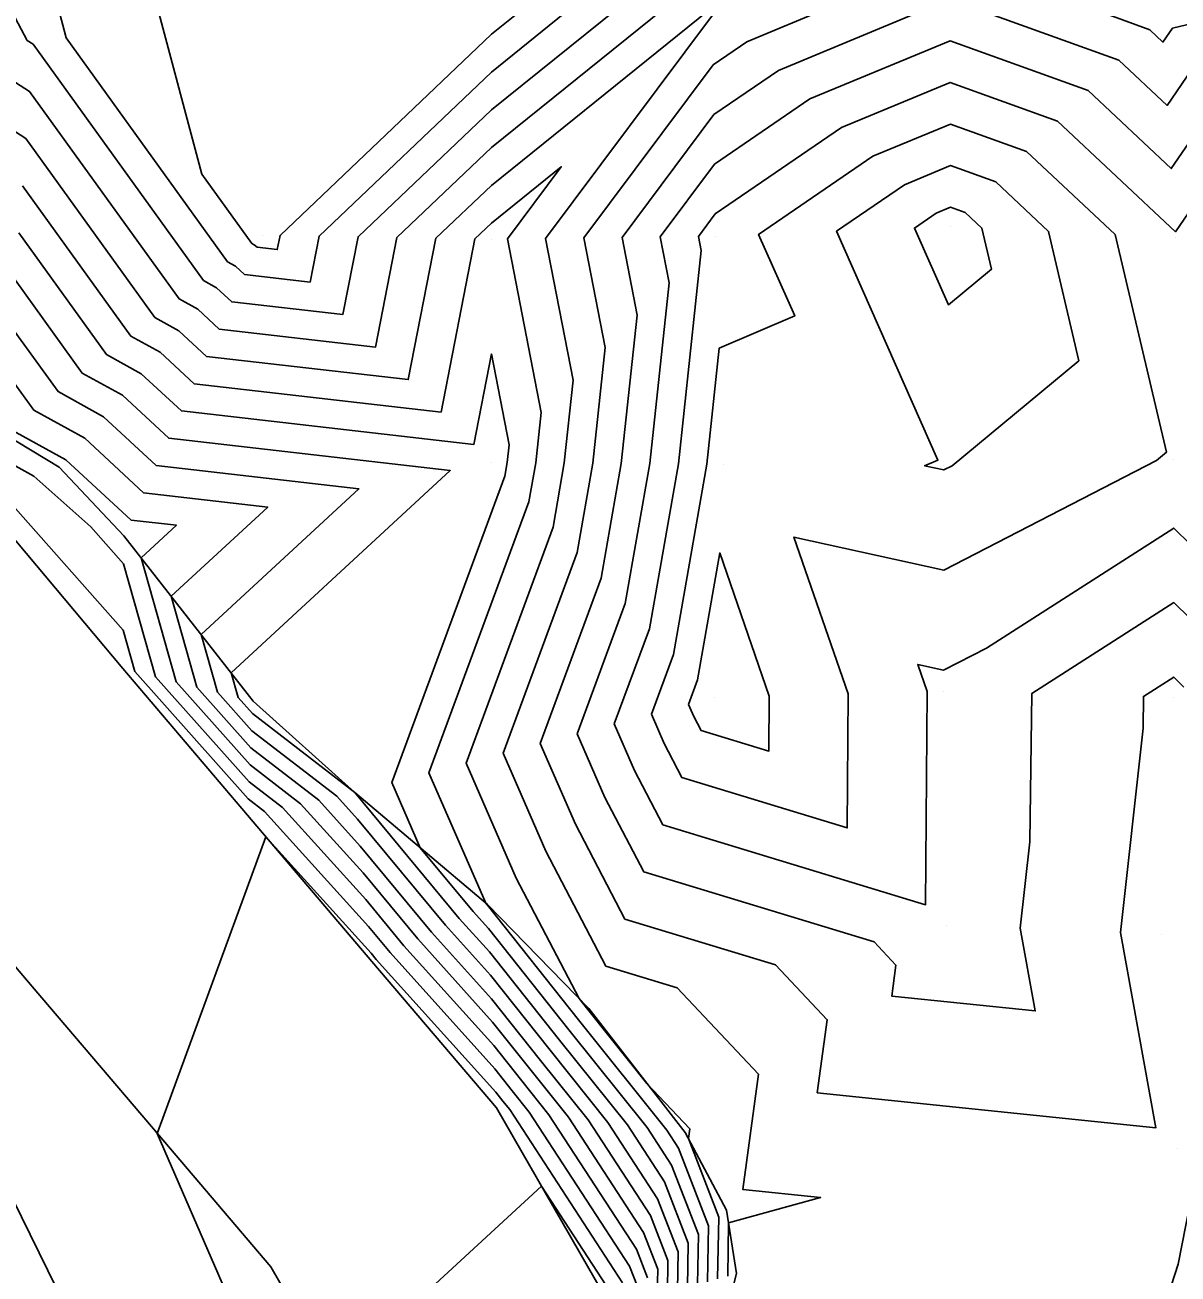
# Model space of a CAD drawing. Extents: x 2188792 to 2191981, y 386090 to 389710.
# Drawn here: x 2190439.9 to 2190490.4, y 387784.8 to 387839.5 of the extents above; entities that cross this region are included whole.
import ezdxf

# ---------------------------------------------------------------- set-up
doc = ezdxf.new("R2010")
doc.units = 0
for name, color, linetype in [('DTM Contours Major', 7, 'Continuous'), ('DTM Contours Minor', 7, 'Continuous'), ('Exist DTM QL2 LIDAR Elevation Point', 7, 'Continuous'), ('PH Exist DTM Breakline', 7, 'Continuous')]:
    doc.layers.add(name, color=color, linetype=linetype)

msp = doc.modelspace()

# ---------------------------------------------------------------- linework, layer by layer
at = {"layer": 'DTM Contours Major'}
for points in [[(2190469.814, 387840.177), (2190460.303, 387832.518), (2190457.873, 387830.207), (2190456.662, 387824.005), (2190447.825, 387825.022), (2190446.609, 387826.147), (2190445.56, 387826.727), (2190439.91, 387834.567), (2190438.956, 387835.19), (2190436.134, 387840.467)], [(2190470.216, 387784.599), (2190470.261, 387787.31), (2190468.934, 387790.747), (2190468.992, 387791.178), (2190467.119, 387793.169), (2190464.528, 387796.407), (2190464.147, 387796.887), (2190461.389, 387802.156), (2190459.192, 387807.203), (2190463.002, 387817.541), (2190463.497, 387820.355), (2190463.887, 387823.989), (2190462.679, 387830.196), (2190469.996, 387839.977)], [(2190467.313, 387809.345), (2190468.278, 387811.965), (2190469.743, 387820.307), (2190470.289, 387825.382), (2190473.593, 387826.8), (2190472.013, 387830.37), (2190477.023, 387833.799), (2190480.412, 387835.205), (2190483.753, 387834.001), (2190487.637, 387830.36), (2190489.877, 387820.823), (2190489.445, 387820.466), (2190480.12, 387815.66), (2190473.561, 387817.108), (2190475.938, 387810.239), (2190475.895, 387804.361), (2190468.654, 387806.567), (2190467.87, 387808.066), (2190467.313, 387809.345)], [(2190468.013, 387783.983), (2190468.037, 387785.405), (2190467.275, 387787.375), (2190464.546, 387791.569), (2190462.459, 387794.176), (2190460.311, 387796.879), (2190457.683, 387799.798), (2190454.559, 387803.568), (2190452.737, 387805.584), (2190449.765, 387807.874), (2190447.396, 387810.534), (2190446.269, 387814.512), (2190450.5, 387818.42), (2190445.064, 387819.045), (2190442.482, 387821.436), (2190440.253, 387822.668), (2190439.119, 387824.241)], [(2190465.741, 387783.683), (2190462.497, 387788.667), (2190455.422, 387782.154)]]:
    msp.add_lwpolyline(points, dxfattribs=at)
at = {"layer": 'DTM Contours Minor'}
for points in [[(2190439.457, 387837.031), (2190437.652, 387840.409), (2190440.388, 387845.62), (2190442.908, 387850.434), (2190450.379, 387859.419), (2190451.999, 387858.815), (2190453.322, 387860.509), (2190460.196, 387863.364), (2190464.4, 387864.637), (2190465.474, 387860.536), (2190463.237, 387857.734), (2190464.958, 387850.541), (2190467.317, 387842.948), (2190467.82, 387840.225), (2190460.305, 387834.173), (2190456.166, 387830.236), (2190455.227, 387825.429), (2190448.377, 387826.217), (2190447.435, 387827.089), (2190446.621, 387827.539), (2190440.069, 387836.633), (2190439.457, 387837.031)], [(2190439.959, 387838.872), (2190439.169, 387840.351), (2190440.367, 387842.632), (2190444.429, 387850.394), (2190450.367, 387857.534), (2190454.853, 387855.86), (2190458.519, 387860.554), (2190460.291, 387861.29), (2190461.375, 387861.618), (2190461.651, 387860.561), (2190461.075, 387859.839), (2190463.32, 387850.455), (2190464.861, 387845.494), (2190465.827, 387840.274), (2190460.307, 387835.829), (2190454.458, 387830.266), (2190453.792, 387826.853), (2190448.929, 387827.412), (2190448.26, 387828.031), (2190447.683, 387828.351), (2190440.227, 387838.698), (2190439.959, 387838.872)], [(2190449.481, 387828.607), (2190449.086, 387828.974), (2190448.744, 387829.162), (2190441.668, 387838.983), (2190441.316, 387840.305), (2190441.064, 387841.017), (2190445.95, 387850.353), (2190450.354, 387855.649), (2190457.708, 387852.906), (2190460.285, 387856.207), (2190461.682, 387850.369), (2190462.406, 387848.04), (2190463.834, 387840.322), (2190460.31, 387837.484), (2190452.751, 387830.295), (2190452.357, 387828.277), (2190449.481, 387828.607)], [(2190450.033, 387829.803), (2190449.911, 387829.916), (2190449.806, 387829.974), (2190447.619, 387833.009), (2190445.679, 387840.302), (2190444.286, 387844.227), (2190447.471, 387850.312), (2190450.342, 387853.764), (2190459.658, 387850.29), (2190460.244, 387848.999), (2190461.84, 387840.371), (2190460.312, 387839.14), (2190451.044, 387830.324), (2190450.922, 387829.701), (2190450.033, 387829.803)], [(2190475.074, 387840.291), (2190471.498, 387838.808), (2190470.025, 387837.799), (2190464.354, 387830.218), (2190465.29, 387825.407), (2190464.746, 387820.346), (2190464.058, 387816.425), (2190460.817, 387807.631), (2190462.685, 387803.338), (2190465.319, 387798.306), (2190468.442, 387797.354), (2190472.004, 387793.567), (2190471.316, 387788.525), (2190474.725, 387788.172), (2190470.696, 387787.061), (2190470.656, 387784.722)], [(2190479.736, 387840.4), (2190472.88, 387837.556), (2190470.054, 387835.622), (2190466.028, 387830.24), (2190466.693, 387826.824), (2190465.995, 387820.336), (2190465.113, 387815.31), (2190462.441, 387808.06), (2190463.981, 387804.52), (2190466.153, 387800.371), (2190472.756, 387798.359), (2190475.015, 387795.957), (2190474.579, 387792.758), (2190489.423, 387791.224), (2190487.871, 387799.78), (2190488.854, 387808.735), (2190488.875, 387810.121), (2190490.202, 387810.971), (2190490.647, 387810.535)], [(2190500.239, 387840.321), (2190491.42, 387838.229), (2190489.91, 387836.024), (2190487.799, 387838.004), (2190481.255, 387840.362)], [(2190464.065, 387808.488), (2190466.168, 387814.195), (2190467.245, 387820.326), (2190468.096, 387828.242), (2190467.703, 387830.261), (2190470.084, 387833.444), (2190474.261, 387836.303), (2190480.4, 387838.85), (2190486.45, 387836.67), (2190490.094, 387833.253), (2190492.7, 387837.058), (2190500.232, 387838.845), (2190507.172, 387840.174)], [(2190493.04, 387840.088), (2190490.14, 387839.4), (2190489.726, 387838.796), (2190489.147, 387839.338), (2190487.354, 387839.984)], [(2190465.689, 387808.917), (2190467.223, 387813.08), (2190468.494, 387820.317), (2190469.499, 387829.659), (2190469.377, 387830.283), (2190470.113, 387831.267), (2190475.642, 387835.051), (2190480.406, 387837.028), (2190485.102, 387835.336), (2190490.277, 387830.482), (2190493.979, 387835.887)], [(2190469.775, 387784.476), (2190469.816, 387786.929), (2190468.503, 387790.328), (2190467.987, 387791.121), (2190464.115, 387795.96), (2190460.127, 387800.977), (2190460.11, 387800.996), (2190460.054, 387801.063), (2190457.568, 387806.774), (2190461.947, 387818.656), (2190462.247, 387820.365), (2190462.485, 387822.571), (2190461.005, 387830.175), (2190463.366, 387833.331), (2190460.3, 387830.863), (2190459.58, 387830.178), (2190458.097, 387822.581), (2190447.273, 387823.826), (2190445.784, 387825.205), (2190444.498, 387825.915), (2190439.752, 387832.502)], [(2190478.404, 387832.547), (2190480.419, 387833.383), (2190482.405, 387832.667), (2190484.713, 387830.503), (2190486.045, 387824.834), (2190480.485, 387820.234), (2190480.12, 387820.046), (2190479.28, 387820.231), (2190479.865, 387820.482), (2190475.426, 387830.508), (2190478.404, 387832.547)], [(2190479.785, 387831.295), (2190480.425, 387831.56), (2190481.056, 387831.333), (2190481.79, 387830.645), (2190482.213, 387828.844), (2190480.328, 387827.285), (2190478.839, 387830.647), (2190479.785, 387831.295)], [(2190469.335, 387784.353), (2190469.371, 387786.548), (2190468.196, 387789.59), (2190467.127, 387791.233), (2190463.701, 387795.514), (2190460.173, 387799.953), (2190459.504, 387800.696), (2190457.186, 387803.492), (2190455.944, 387806.346), (2190460.892, 387819.771), (2190460.998, 387820.375), (2190461.082, 387821.154), (2190460.308, 387825.13), (2190459.532, 387821.157), (2190446.72, 387822.631), (2190444.958, 387824.263), (2190443.437, 387825.103), (2190439.594, 387830.437)], [(2190468.894, 387784.229), (2190468.926, 387786.167), (2190467.889, 387788.851), (2190466.266, 387791.345), (2190463.287, 387795.068), (2190460.219, 387798.928), (2190458.897, 387800.397), (2190454.322, 387805.916), (2190454.321, 387805.918), (2190449.842, 387809.369), (2190449.206, 387810.084), (2190448.903, 387811.153), (2190458.5, 387820.017), (2190446.168, 387821.436), (2190444.133, 387823.32), (2190442.376, 387824.291), (2190439.436, 387828.371)], [(2190468.453, 387784.106), (2190468.482, 387785.786), (2190467.582, 387788.113), (2190465.406, 387791.457), (2190462.873, 387794.622), (2190460.265, 387797.903), (2190458.29, 387800.097), (2190454.441, 387804.742), (2190453.529, 387805.751), (2190449.803, 387808.622), (2190448.301, 387810.309), (2190447.586, 387812.833), (2190454.5, 387819.219), (2190445.616, 387820.24), (2190443.307, 387822.378), (2190441.314, 387823.479), (2190439.277, 387826.306)], [(2190467.572, 387783.86), (2190467.592, 387785.024), (2190466.969, 387786.636), (2190463.685, 387791.681), (2190462.046, 387793.73), (2190460.357, 387795.854), (2190457.076, 387799.499), (2190454.677, 387802.394), (2190451.945, 387805.417), (2190449.726, 387807.127), (2190446.491, 387810.759), (2190444.953, 387816.192), (2190446.5, 387817.621), (2190444.512, 387817.85), (2190441.656, 387820.494), (2190439.191, 387821.856)], [(2190467.147, 387784.642), (2190466.662, 387785.898), (2190462.825, 387791.793), (2190461.632, 387793.284), (2190460.403, 387794.829), (2190456.47, 387799.199), (2190454.796, 387801.219), (2190451.152, 387805.25), (2190449.687, 387806.379), (2190445.586, 387810.985), (2190444.185, 387815.933), (2190442.747, 387817.558), (2190440.26, 387819.78), (2190438.536, 387820.724)], [(2190466.702, 387784.261), (2190466.355, 387785.16), (2190461.964, 387791.905), (2190461.218, 387792.838), (2190460.449, 387793.804), (2190455.863, 387798.9), (2190454.914, 387800.045), (2190450.36, 387805.083), (2190449.648, 387805.632), (2190444.681, 387811.21), (2190444.165, 387813.033), (2190439.332, 387818.497)], [(2190493.926, 387813.847), (2190490.2, 387817.497), (2190481.992, 387812.239), (2190480.119, 387811.274), (2190478.985, 387811.524), (2190479.396, 387810.337), (2190479.328, 387800.996), (2190467.82, 387804.502), (2190466.574, 387806.884), (2190465.689, 387808.917)], [(2190468.937, 387809.774), (2190469.334, 387810.849), (2190470.31, 387816.41), (2190472.479, 387810.141), (2190472.462, 387807.727), (2190469.488, 387808.633), (2190469.166, 387809.248), (2190468.937, 387809.774)], [(2190492.287, 387812.191), (2190490.201, 387814.234), (2190483.986, 387810.253), (2190483.888, 387803.759), (2190483.472, 387799.966), (2190484.129, 387796.342), (2190477.842, 387796.992), (2190478.027, 387798.347), (2190477.07, 387799.364), (2190466.987, 387802.436), (2190465.277, 387805.702), (2190464.065, 387808.488)], [(2190466.048, 387784.422), (2190461.104, 387792.017), (2190460.804, 387792.391), (2190460.496, 387792.78), (2190455.256, 387798.601), (2190455.032, 387798.871), (2190450.421, 387803.972), (2190445.912, 387791.65), (2190445.66, 387790.976), (2190448.645, 387784.079)], [(2190438.144, 387790.477), (2190441.645, 387783.398)], [(2190490.512, 387770.357), (2190491.643, 387770.138), (2190498.354, 387774.875), (2190501.948, 387775.69), (2190506.333, 387780.228), (2190504.644, 387784.785), (2190500.189, 387787.163), (2190491.225, 387789.48), (2190490.398, 387785.245), (2190485.66, 387770.608), (2190490.429, 387770.37), (2190490.512, 387770.357)]]:
    msp.add_lwpolyline(points, dxfattribs=at)
at = {"layer": 'Exist DTM QL2 LIDAR Elevation Point'}
for p, q in [((2190480.428, 387830.712), (2190480.428, 387830.712)), ((2190450.28, 387830.337), (2190450.28, 387830.337)), ((2190460.299, 387830.165), (2190460.299, 387830.165)), ((2190470.126, 387830.293), (2190470.126, 387830.293)), ((2190490.294, 387830.23), (2190490.294, 387830.23)), ((2190460.316, 387820.38), (2190460.316, 387820.38)), ((2190470.458, 387820.301), (2190470.458, 387820.301)), ((2190480.12, 387820.225), (2190480.12, 387820.225)), ((2190490.199, 387820.486), (2190490.199, 387820.486)), ((2190480.119, 387810.357), (2190480.119, 387810.357)), ((2190470.069, 387810.072), (2190470.069, 387810.072)), ((2190490.202, 387810.086), (2190490.202, 387810.086)), ((2190480.239, 387800.103), (2190480.239, 387800.103)), ((2190489.643, 387799.705), (2190489.643, 387799.705)), ((2190490.363, 387790.315), (2190490.363, 387790.315))]:
    msp.add_line(p, q, dxfattribs=at)
at = {"layer": 'PH Exist DTM Breakline'}
for points in [[(2190496.169, 387768.646), (2190490.5, 387770.515), (2190485.001, 387770.621), (2190480.404, 387770.412), (2190476.225, 387771.252), (2190473.26, 387773.299), (2190471.136, 387776.029), (2190470.362, 387779.942), (2190469.686, 387781.214), (2190470.835, 387784.028), (2190471.044, 387784.831), (2190470.61, 387787.609), (2190468.789, 387791.017), (2190464.571, 387796.452), (2190460.125, 387801.003), (2190454.322, 387805.918), (2190449.871, 387809.918), (2190444.193, 387817.16), (2190441.367, 387820.164), (2190438.921, 387821.649), (2190435.455, 387822.35)], [(2190437.787, 387818.922), (2190444.153, 387811.341), (2190449.611, 387804.925), (2190455.069, 387798.508), (2190460.527, 387792.092), (2190465.583, 387783.303)], [(2190453.971, 387779.328), (2190450.635, 387785.127), (2190445.407, 387791.272), (2190440.18, 387797.418), (2190434.952, 387803.564)]]:
    msp.add_lwpolyline(points, dxfattribs=at)

doc.saveas('drawing.dxf')
